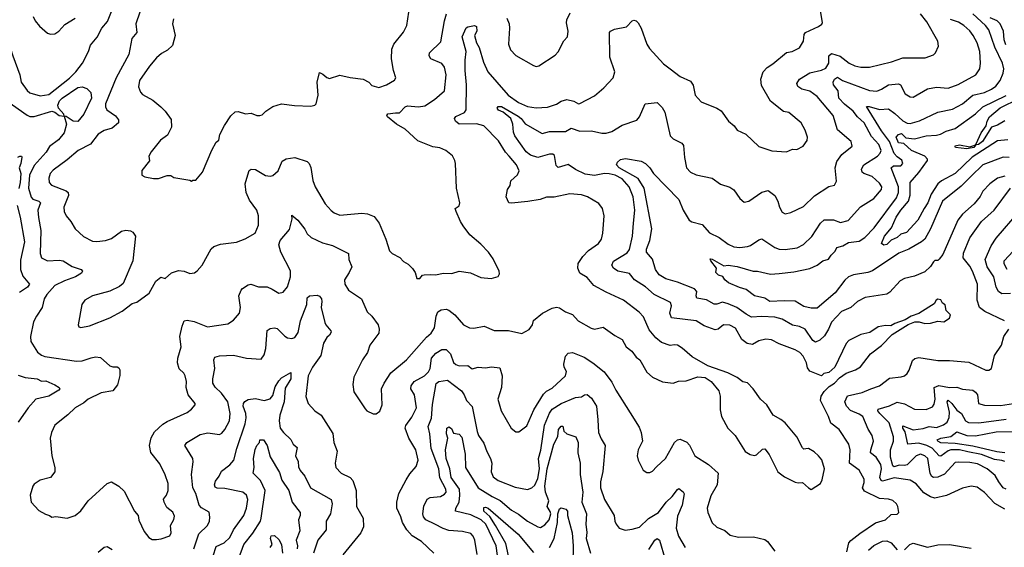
# Model space of a CAD drawing. Extents: x 1443846 to 1577407, y 839182 to 927291.
# Tile 361 of 535: x 1529795 to 1536562, y 884555 to 888184. Entities that reach past the tile are written whole.
import ezdxf

# ---------------------------------------------------------------- set-up
doc = ezdxf.new("R2010")
doc.units = 0

msp = doc.modelspace()

# ---------------------------------------------------------------- linework, layer by layer
at = {"layer": '0CON20XD'}
for points in [[(1529649.6, 888205), (1529647.8, 888162.2), (1529654, 888125), (1529682.9, 888052.9), (1529730.5, 887985), (1529747.8, 887935), (1529795.5, 887805.5), (1529804.4, 887755), (1529845, 887697.5), (1529865, 887680.6), (1529935, 887659.5), (1529995, 887669.1), (1530137.4, 887782.6), (1530180.4, 887825), (1530225.4, 887885), (1530267.3, 887965), (1530282.2, 888007.7), (1530327.3, 888062.7), (1530359.6, 888125), (1530398.8, 888171.2), (1530443.6, 888286.4)], [(1533075, 887754.5), (1533150.8, 887665), (1533221.9, 887615), (1533285, 887587.1), (1533345, 887577.3), (1533422.8, 887582.8), (1533485, 887603.5), (1533515, 887623.1), (1533555, 887634.4), (1533602.7, 887622.7), (1533635, 887606.2), (1533645, 887608), (1533745, 887660.8), (1533808.6, 887715), (1533874.2, 887785), (1533884.3, 887825), (1533851.5, 887925), (1533847.5, 888095), (1533855, 888106), (1533881.7, 888118.3), (1533965, 888134.2), (1534004.1, 888175.9), (1534015, 888180), (1534032.5, 888175), (1534045, 888163.3), (1534065.6, 888125), (1534105.7, 888015), (1534124.2, 887985), (1534220.2, 887880.2), (1534265.4, 887845.4), (1534333.6, 887793.6), (1534405, 887761.2), (1534422.4, 887732.4), (1534438, 887665), (1534478.3, 887618.3), (1534585, 887575.8), (1534615, 887556.2), (1534665.9, 887485.9), (1534705, 887453.3), (1534725, 887423.3), (1534785, 887396.2), (1534875, 887312), (1534965, 887281.4), (1535063.9, 887276.1), (1535105, 887293.3), (1535135, 887290), (1535178.8, 887315), (1535206.8, 887353.2), (1535209.2, 887375), (1535194.2, 887425), (1535166, 887475), (1535081.2, 887545), (1535045, 887552), (1534954.6, 887624.6), (1534892, 887732), (1534888.9, 887775), (1534904.4, 887825), (1534932.5, 887855), (1534970.7, 887880.7), (1535065, 887957.5), (1535104.4, 887965.6), (1535155, 887990), (1535182.5, 888035), (1535187, 888083), (1535194.6, 888095.4), (1535285, 888136.2), (1535307.7, 888152.3), (1535313.3, 888165), (1535286.1, 888313.9)], [(1530621.1, 888235), (1530592.2, 888155), (1530598.5, 888095), (1530566.2, 888055), (1530545.3, 887945), (1530457.8, 887785), (1530383.8, 887605), (1530383.5, 887585), (1530394.4, 887565), (1530452.8, 887522.8), (1530473.3, 887495), (1530473.3, 887475), (1530431.2, 887438.8), (1530375, 887421.5), (1530333, 887397), (1530282, 887328), (1530195.4, 887284.6), (1530120.5, 887219.5), (1530025, 887150), (1530003.3, 887125), (1529994.4, 887095), (1529996.9, 887065), (1530012.9, 887045), (1530115, 887006.7), (1530128.1, 886995), (1530131.1, 886975), (1530097.8, 886895), (1530100.6, 886865), (1530114.4, 886835), (1530146.9, 886795), (1530175.8, 886745), (1530233.4, 886693.4), (1530295, 886660.8), (1530325, 886657.5), (1530385, 886664.4), (1530425, 886679.4), (1530495, 886728.6), (1530525, 886737.1), (1530555, 886732), (1530572.3, 886722.3), (1530590, 886695), (1530572.9, 886525), (1530505, 886370), (1530481.2, 886348.8), (1530415, 886315.8), (1530295, 886285.6), (1530242, 886255), (1530222, 886225), (1530196.7, 886085), (1530200.7, 886070.7), (1530215, 886066.7), (1530275, 886078.6), (1530415, 886132.9), (1530499.7, 886180.3), (1530567.7, 886232.3), (1530598.8, 886241.2), (1530685, 886302.5), (1530730, 886385), (1530765, 886412.5), (1530795, 886403.8), (1530837.9, 886442.1), (1530885, 886459.2), (1530924.1, 886454.1), (1530965, 886438.8), (1530995, 886443.3), (1531015, 886456.7), (1531049.2, 886495), (1531111.3, 886608.7), (1531130, 886625), (1531175, 886641.1), (1531285.5, 886654.5), (1531345, 886677.1), (1531412.5, 886715), (1531435, 886770), (1531435.6, 886835), (1531423.8, 886875), (1531373.6, 886943.6), (1531351.9, 886995), (1531343.1, 887055), (1531355, 887093.3), (1531372.3, 887147.7), (1531386.4, 887156.4), (1531415, 887153.3), (1531485, 887113.1), (1531515, 887106.9), (1531535, 887111.4), (1531572, 887145), (1531598.7, 887211.3), (1531625, 887227.5), (1531685, 887237.1), (1531769.7, 887209.7), (1531784.4, 887194.4), (1531795, 887166.7), (1531808.8, 887078.8), (1531826, 887035), (1531895, 886916.7), (1531935, 886871.2), (1531955.8, 886855.8), (1531995, 886840), (1532145, 886854.2), (1532185, 886849.2), (1532229.8, 886829.8), (1532264.5, 886784.5), (1532310.8, 886675), (1532336.7, 886595), (1532355, 886576.7), (1532407.3, 886547.3), (1532431.7, 886521.7), (1532465, 886503.3), (1532495, 886473.3), (1532512.5, 886445), (1532525, 886403.3), (1532545, 886404), (1532564, 886426), (1532575, 886430), (1532615, 886432)], [(1530851.4, 888188.6), (1530844.3, 888155), (1530862.5, 888075), (1530845, 888006.2), (1530811.2, 887975), (1530768.3, 887951.7), (1530735, 887922), (1530685.8, 887865), (1530618.6, 887765), (1530611.7, 887721.7), (1530624.5, 887684.5), (1530639.3, 887669.3), (1530710.6, 887630.6), (1530764.5, 887584.5), (1530794.5, 887554.5), (1530835, 887496.7), (1530836.9, 887445), (1530810.3, 887389.7), (1530762.5, 887355), (1530698.8, 887275), (1530682.5, 887245), (1530685.9, 887214.1), (1530634.1, 887145.9), (1530633.3, 887115), (1530655, 887103.3), (1530715, 887092), (1530747.7, 887092.3), (1530807, 887113), (1530833, 887113), (1530855, 887097.5), (1530965, 887080), (1530975, 887072.5), (1530985, 887080), (1531005, 887080), (1531051.2, 887135), (1531114.3, 887285.7), (1531145, 887342.5), (1531163.6, 887356.4), (1531171.2, 887395), (1531201.2, 887455), (1531245, 887522.5), (1531275, 887550), (1531295, 887552.5), (1531347, 887537), (1531385, 887540), (1531425, 887523.8), (1531445, 887523.8), (1531461.2, 887528.8), (1531486.7, 887555), (1531535, 887586), (1531594.4, 887605.6), (1531684.2, 887594.2), (1531795, 887588.8), (1531823.6, 887596.4), (1531832.5, 887605), (1531845.8, 887665), (1531840, 887755), (1531855, 887820), (1531878.8, 887808.8), (1531905, 887786), (1531925, 887780), (1531995, 887802.5), (1532065, 887785.6), (1532155, 887775.8), (1532194.3, 887754.3), (1532215, 887732), (1532262.3, 887717.7), (1532316.7, 887735), (1532371.7, 887768.3), (1532380, 887785), (1532364.4, 887834.4), (1532351.1, 887915), (1532351.7, 887981.7), (1532365.5, 888014.5), (1532433, 888097), (1532456.3, 888143.7), (1532468.9, 888235)], [(1532615, 886432), (1532655, 886430), (1532705, 886440.5), (1532765, 886437.5), (1532815, 886454.2), (1532892.3, 886442.3), (1532965, 886411.2), (1533035, 886403.8), (1533083, 886417), (1533092.5, 886435), (1533090, 886455), (1533048.3, 886538.3), (1533016.7, 886585), (1532965, 886641.2), (1532888.8, 886705), (1532842.5, 886765), (1532823.3, 886795), (1532793.8, 886865), (1532787.5, 886885), (1532815.8, 886904.2), (1532818.8, 886925), (1532797.5, 887025), (1532790, 887195), (1532785.9, 887215.9), (1532768.3, 887248.3), (1532722.5, 887285), (1532683, 887303), (1532635, 887310), (1532530.9, 887350.9), (1532445, 887431.4), (1532384.7, 887464.7), (1532322.5, 887515), (1532318, 887525), (1532324.6, 887535.4), (1532377.8, 887542.2), (1532405, 887544.2), (1532445, 887584.5), (1532458.9, 887591.1), (1532535, 887584.6), (1532578.9, 887591.1), (1532645, 887634.4), (1532714.5, 887695.5), (1532725.7, 887805), (1532715, 887856.7), (1532695, 887881.9), (1532621.2, 887915), (1532609.2, 887935), (1532610.8, 887955), (1532688.5, 888031.5), (1532713.8, 888176.2), (1532728.1, 888225)], [(1535598.8, 885001.2), (1535597.7, 885025), (1535563.5, 885085), (1535497.3, 885135), (1535501.5, 885225), (1535492.5, 885265), (1535426.4, 885366.4), (1535368.9, 885408.9), (1535354.4, 885455), (1535298.2, 885565), (1535303.1, 885595), (1535322.9, 885627.1), (1535358.8, 885661.2), (1535395, 885683.5), (1535428.6, 885721.4), (1535475, 885751.9), (1535540, 885775), (1535574.5, 885795.5), (1535641.9, 885885), (1535716.7, 885943.3), (1535792.1, 886017.9), (1535901.7, 886088.3), (1535947, 886107), (1535976.4, 886106.4), (1536015, 886094.2), (1536055, 886097.1), (1536105, 886111.4), (1536146.2, 886106.2), (1536185, 886130.8), (1536191.4, 886155), (1536163.3, 886183.3), (1536155, 886223.8), (1536137.5, 886235), (1536125, 886257.5), (1536105, 886262.5), (1536093.3, 886255), (1536079.3, 886230.7), (1536044.2, 886205.8), (1535975, 886163.8), (1535922.5, 886145), (1535880.7, 886119.3), (1535810, 886095), (1535781.7, 886078.3), (1535745, 886081.2), (1535695, 886070.8), (1535637.9, 886032.1), (1535575, 886019.1), (1535492.4, 885977.6), (1535475, 885956.2), (1535396.9, 885793.1), (1535355, 885758), (1535320.5, 885749.5), (1535305, 885733.8), (1535225, 885765.8), (1535208.6, 885788.6), (1535202.1, 885825), (1535179.4, 885869.4), (1535155.5, 885895), (1535125, 885913.6), (1535014, 885955), (1534962, 885982), (1534922.6, 885987.4), (1534874, 885976), (1534830.6, 885949.4), (1534795, 885957.5), (1534758.9, 885985), (1534715, 886062.7), (1534675, 886082.2), (1534632.5, 886085), (1534594.6, 886055.4), (1534575, 886050.4), (1534499.3, 886079.3), (1534443.9, 886113.9), (1534275, 886134.5), (1534263.8, 886165), (1534274.4, 886215), (1534267.8, 886237.8), (1534156.4, 886295), (1534095, 886346.1), (1534020.6, 886395), (1533985, 886438.9), (1533905, 886454.6), (1533875, 886474.4), (1533864.4, 886495), (1533876.9, 886523.1), (1533968.7, 886581.3), (1533986.6, 886603.4), (1534005.3, 886695), (1534013.1, 886785), (1534021.6, 886875), (1534010.9, 886965), (1533982.5, 887035), (1533935, 887088.4), (1533888.1, 887115), (1533846.8, 887123.2), (1533815, 887125.2), (1533745, 887111.6), (1533681.9, 887121.9), (1533615, 887153.8), (1533565, 887187.8), (1533495, 887168.1), (1533481.2, 887181.2), (1533470, 887250), (1533459.8, 887259.8), (1533435, 887259.2), (1533355, 887236.9), (1533305, 887251.3), (1533275, 887275.5), (1533197.7, 887385), (1533189.5, 887409.5), (1533184.7, 887464.7), (1533170, 887505), (1533117.4, 887547.4), (1533085, 887560.6), (1533076.9, 887575), (1533083, 887587), (1533105, 887586.4), (1533220.8, 887520.8), (1533242.1, 887505), (1533268.2, 887468.2), (1533385, 887401.1), (1533435, 887414.6), (1533545, 887414.6), (1533585, 887438.8), (1533645, 887416.8), (1533725, 887420.6), (1533795, 887403.8), (1533825, 887402.5), (1533865, 887414.4), (1533935, 887458.5), (1534036.4, 887493.6), (1534054.5, 887515.5), (1534092.5, 887605), (1534175, 887614.3), (1534210.4, 887580.4), (1534228.6, 887548.6), (1534265, 887384), (1534285, 887364.2), (1534345, 887334), (1534357.8, 887317.8), (1534362.9, 887235), (1534378, 887165), (1534404.2, 887135), (1534442.9, 887117.1), (1534555, 887094.3), (1534611.7, 887051.7), (1534675, 887032), (1534702.7, 887012.7), (1534745, 886953.3), (1534775, 886930), (1534805, 886936), (1534895, 886998.1), (1534938.5, 887008.5), (1534985.8, 886975), (1535005.7, 886935), (1535015.8, 886895), (1535035, 886861.2), (1535055, 886849.2), (1535095, 886858.1), (1535180.9, 886899.1), (1535257.4, 886972.6), (1535355, 887035.8), (1535393.9, 887046.1), (1535407.7, 887072.3), (1535400, 887165), (1535411.9, 887208.1), (1535445, 887256.9), (1535516.9, 887315), (1535510, 887345), (1535415.4, 887425.4), (1535385.8, 887525.8), (1535276.7, 887655), (1535225, 887692.5), (1535171.4, 887705), (1535143.5, 887725), (1535135.6, 887745), (1535153.1, 887775), (1535225, 887818.4), (1535305, 887835.9), (1535335, 887850.8), (1535355.2, 887884.8), (1535354.7, 887935.3), (1535375, 887950.9), (1535433.4, 887933.4), (1535495, 887885.5), (1535535, 887866.4), (1535575, 887858.2), (1535635, 887856.5), (1535786.2, 887893.8), (1535865, 887920.8), (1536018.3, 887921.7), (1536075, 887941.2), (1536088.8, 887955), (1536109.2, 888000.8), (1536106, 888035), (1536029.5, 888169.5), (1535985, 888223.8)], [(1533143.8, 888195), (1533158.8, 888155), (1533162, 888125), (1533154.2, 888015), (1533167.3, 887977.3), (1533205, 887938), (1533325, 887868), (1533345, 887861.2), (1533362.7, 887867.3), (1533475, 887938.8), (1533495, 887963.3), (1533535, 888037.5), (1533560, 888065), (1533563.8, 888105), (1533553, 888163), (1533555, 888182.5), (1533578, 888232)], [(1535048.5, 886251.5), (1534950.8, 886245), (1534915, 886268.8), (1534846, 886285), (1534788.3, 886328.3), (1534741.3, 886341.3), (1534666.9, 886375), (1534641.9, 886395), (1534626.7, 886416.7), (1534598, 886428), (1534580, 886445), (1534582.9, 886475), (1534544.7, 886524.7), (1534540.6, 886539.4), (1534555, 886537.1), (1534635, 886490.6), (1534665, 886495.9), (1534725, 886487.6), (1534835, 886455.4), (1534865, 886455.3), (1534955, 886432.9), (1535015, 886437.4), (1535115, 886449.6), (1535225, 886472.5), (1535275, 886496.2), (1535314, 886526), (1535354.1, 886535.9), (1535372.2, 886565), (1535399, 886591), (1535411.9, 886618.1), (1535451.2, 886628.8), (1535490.6, 886650.6), (1535565, 886660.9), (1535604, 886686), (1535667.2, 886752.8), (1535821.9, 886958.1), (1535834.8, 886995), (1535834.8, 887035.2), (1535783.3, 887165), (1535801.3, 887178.7), (1535851.5, 887178.5), (1535864.2, 887195), (1535857.4, 887217.4), (1535825, 887240), (1535805, 887264), (1535772.3, 887345), (1535718.7, 887418.7), (1535614.2, 887585.8), (1535633.1, 887586.9), (1535705, 887566.7), (1535765, 887570.4), (1535809.6, 887539.6), (1535865, 887489), (1535895, 887471.9), (1535915, 887470.8), (1535977.9, 887487.9), (1536105, 887547.7), (1536205, 887567.5), (1536275, 887606.2), (1536345, 887664.2), (1536425, 887682.4), (1536474.8, 887705.2), (1536503, 887727), (1536533.1, 887765), (1536554.6, 887815), (1536559.1, 887845), (1536548.9, 887885), (1536495.8, 887995.8), (1536456.3, 888115), (1536433.5, 888145), (1536345.9, 888225)], [(1529887.5, 888205), (1529900.8, 888175), (1529930.3, 888140.3), (1529985, 888090), (1530006.4, 888083.6), (1530035, 888086.7), (1530063.3, 888105), (1530105, 888151.2), (1530175, 888194.3)], [(1536015, 886450.6), (1535945, 886419.4), (1535876.6, 886403.4), (1535845, 886388.6), (1535775, 886310), (1535754.6, 886295.4), (1535605, 886272.2), (1535553.9, 886246.1), (1535506.2, 886203.8), (1535443.9, 886176.1), (1535375, 886103.1), (1535354.6, 886055), (1535325, 886008.9), (1535295, 885979.4), (1535265, 885965.6), (1535245, 885977.3), (1535193.3, 886055), (1535155, 886074.1), (1535105, 886082.3), (1535035, 886125.3), (1534985, 886138.8), (1534895, 886143.4), (1534825, 886139.1), (1534788, 886158), (1534724.3, 886204.3), (1534665, 886230), (1534625, 886241.2), (1534585, 886227.5), (1534568.3, 886228.3), (1534515, 886257.5), (1534448.7, 886268.7), (1534444.6, 886284.6), (1534449.2, 886315), (1534432.6, 886332.6), (1534315, 886378.6), (1534235, 886400.7), (1534189.6, 886429.6), (1534164.5, 886465), (1534145, 886538), (1534103.6, 886585), (1534103.2, 886605), (1534125.3, 886664.7), (1534138.8, 886745), (1534087.6, 887025), (1534045, 887091.4), (1533914.4, 887165), (1533897.3, 887185), (1533904.3, 887205), (1533925, 887222.7), (1533958.9, 887228.9), (1534065, 887211.6), (1534096.1, 887195), (1534124.7, 887164.7), (1534151.5, 887125), (1534325, 886946.9), (1534355, 886874.3), (1534395, 886805.6), (1534415, 886792.7), (1534485, 886774.4), (1534535, 886718.9), (1534602, 886685), (1534665, 886639.4), (1534702.2, 886622.2), (1534745, 886617.3), (1534796.9, 886623.1), (1534818.5, 886631.5), (1534875, 886670), (1534895, 886675.6), (1534985, 886616.7), (1535015, 886605.6), (1535055, 886602.5), (1535137.5, 886615), (1535182.5, 886637.5), (1535238, 886692), (1535297.5, 886785), (1535323.1, 886806.9), (1535387, 886807), (1535435, 886789.4), (1535487.6, 886802.4), (1535574.2, 886895.8), (1535664.5, 886955), (1535717.9, 887015), (1535719.6, 887035), (1535705, 887059.1), (1535654.4, 887104.4), (1535596.1, 887126.1), (1535585, 887135.7), (1535579.6, 887155), (1535596.9, 887185), (1535690, 887245), (1535708.2, 887265), (1535714.6, 887285), (1535698.6, 887325), (1535649.5, 887379.5), (1535598.5, 887475), (1535553.1, 887515), (1535523.7, 887555), (1535463.9, 887603.9), (1535424.8, 887644.8), (1535419.7, 887695), (1535388, 887735), (1535385.2, 887755), (1535395, 887775.8), (1535415, 887788.7), (1535449.2, 887765), (1535635, 887697.8), (1535685, 887691.8), (1535717, 887707), (1535765, 887735.3), (1535835, 887742.7), (1535847.8, 887735), (1535880.8, 887675), (1535915, 887654), (1535935, 887650.8), (1536035, 887707.5), (1536095, 887719.2), (1536175, 887713.6), (1536245, 887737.3), (1536365.8, 887805), (1536394.4, 887845), (1536398.5, 887885), (1536393.1, 887965), (1536375.4, 888025), (1536348.8, 888075), (1536325, 888107.5), (1536283.3, 888145), (1536246.6, 888166.6), (1536191.8, 888185)], [(1536571.5, 888011.5), (1536561, 888045), (1536556.7, 888105), (1536534.5, 888154.5), (1536511.8, 888175), (1536465, 888197)], [(1529706.2, 887626.2), (1529845, 887526.2), (1529865, 887517.1), (1529895, 887516.9), (1530015, 887555.8), (1530035, 887547.9), (1530065, 887523.8), (1530100.5, 887520.5), (1530116.5, 887465), (1530099.6, 887405), (1530061.9, 887358.1), (1529998.5, 887311.5), (1529976.5, 887273.5), (1529895, 887181.1), (1529861.6, 887115), (1529854.8, 887025), (1529873.2, 886963.2), (1529885, 886948.5), (1529925, 886935.9), (1529936.9, 886925), (1529920.3, 886875), (1529924.2, 886824.2), (1529940.9, 886735), (1529935.6, 886575), (1529945, 886546), (1529986.2, 886526.2), (1530065, 886530), (1530093.3, 886525), (1530155, 886487.5), (1530216.3, 886466.3), (1530226, 886455), (1530219.3, 886440.7), (1530179.2, 886415), (1530101.6, 886388.4), (1530036.7, 886355), (1529980, 886295), (1529963.6, 886265), (1529948.1, 886205), (1529908.9, 886145), (1529890.5, 886105), (1529868.1, 886005), (1529871.7, 885971.7), (1529917.8, 885897.8), (1529945, 885875.7), (1529968, 885868), (1530185, 885834.5), (1530225, 885838.2), (1530285, 885858.2), (1530315, 885865.5), (1530350.8, 885860.8), (1530415, 885804.2), (1530435, 885796), (1530465, 885795.8), (1530475, 885788.8), (1530482, 885775), (1530482.3, 885737.7), (1530466.6, 885673.4), (1530435, 885631.9), (1530355, 885617.5), (1530264.2, 885575), (1530235, 885548.5), (1530175, 885515.6), (1530125, 885465.7), (1530035, 885396.2), (1530012.9, 885345), (1530004.4, 885305), (1530014.7, 885184.7), (1530035.5, 885105), (1530035, 885073.3), (1530006.7, 885035), (1529935, 885017.1), (1529895, 884988.8), (1529883.8, 884975), (1529865.7, 884915), (1529874.2, 884865), (1529925, 884808), (1529972.3, 884782.3), (1530000, 884775), (1530015, 884762.5), (1530043, 884767), (1530120, 884755), (1530175, 884773.3), (1530215, 884806.7), (1530265, 884873.8), (1530395, 884993.8), (1530425, 885006.7), (1530476.7, 884975), (1530512.1, 884942.1), (1530584.3, 884805), (1530608.6, 884775), (1530612.6, 884742.6), (1530649.2, 884665), (1530683, 884623), (1530705, 884610), (1530735, 884608), (1530767, 884613), (1530826, 884635), (1530835.7, 884655), (1530830, 884705), (1530855, 884746), (1530858.7, 884768.7), (1530847.3, 884797.3), (1530805, 884829.2), (1530787.3, 884865), (1530783.7, 884886.3), (1530803.3, 884915), (1530814.6, 884945.4), (1530815.4, 884995), (1530795, 885054), (1530758.3, 885128.3), (1530696.8, 885206.8), (1530685.6, 885255), (1530698, 885308), (1530720.5, 885349.5), (1530778.6, 885401.4), (1530809.1, 885420.9), (1530945, 885482.9), (1530976, 885505), (1531000, 885535), (1531001.2, 885545), (1530953.4, 885603.4), (1530939.4, 885655), (1530941.1, 885695), (1530932.2, 885735), (1530922.4, 885752.4), (1530891.7, 885781.7), (1530878.6, 885825), (1530880.8, 885855), (1530904.2, 885934.2), (1530895.7, 886005), (1530910.8, 886075), (1530926.1, 886113.9), (1530945, 886117.5), (1530992.7, 886107.3), (1531085, 886070.8), (1531225, 886092.9), (1531265, 886118), (1531305.6, 886165), (1531312.2, 886205), (1531301.4, 886285), (1531315.7, 886324.3), (1531325.7, 886334.3), (1531365, 886361.2), (1531383.9, 886366.1), (1531435, 886347.3), (1531495, 886345.6), (1531529.5, 886329.5), (1531575, 886304.2), (1531605, 886310), (1531635, 886346.2), (1531656.2, 886415), (1531655, 886455.7), (1531589.5, 886585), (1531574.5, 886635), (1531585, 886666), (1531648.7, 886741.3), (1531666.2, 886815), (1531665, 886840), (1531705.6, 886805.6), (1531753.8, 886743.8), (1531770, 886710), (1531796.9, 886686.9), (1531875, 886649.5), (1531945, 886630), (1532054, 886575), (1532056.9, 886535), (1532076.8, 886485), (1532059.5, 886445), (1532027.1, 886395), (1532030, 886365), (1532055, 886324), (1532144, 886265), (1532183.1, 886175), (1532215.8, 886145), (1532258.6, 886085), (1532265.6, 886055), (1532262.4, 886027.6), (1532200, 885945), (1532186, 885895), (1532150.8, 885845), (1532091.2, 885725), (1532084.2, 885675), (1532090.8, 885625), (1532168.3, 885508.3), (1532181.2, 885495), (1532225, 885473.3), (1532245, 885472.5), (1532268.8, 885491.2), (1532285.6, 885534.4), (1532282.2, 885645), (1532300, 885685), (1532345.7, 885755), (1532454.2, 885845), (1532590.5, 885999.5), (1532623.1, 886026.9), (1532644.6, 886065.4), (1532656.2, 886145), (1532669.4, 886175), (1532691.1, 886188.9), (1532725, 886192.2), (1532745, 886185.7), (1532785.6, 886155), (1532845, 886085.8), (1532885.8, 886065.8), (1532915, 886062.5), (1532987, 886077), (1533055, 886046), (1533155, 886045.6), (1533245, 886026.2), (1533297, 886053), (1533318.8, 886085), (1533326.2, 886115), (1533386.7, 886165), (1533455, 886200), (1533485, 886207.1), (1533505, 886202.9), (1533545, 886175.7), (1533595, 886155.6), (1533632.9, 886112.9), (1533722.2, 886062.2), (1533745, 886055.9), (1533805, 886068.9), (1533885, 886011.4), (1533935, 885984.3), (1533962.7, 885935), (1534000.9, 885905), (1534031.9, 885861.9), (1534057.5, 885845), (1534105, 885760.8), (1534145, 885724.4), (1534213.5, 885693.5), (1534285, 885684), (1534322.3, 885697.7), (1534375, 885700.8), (1534455, 885728), (1534505, 885722.5), (1534546, 885696), (1534600.5, 885630.5), (1534608, 885595), (1534608.3, 885501.7), (1534619.2, 885455), (1534662.5, 885375), (1534711.4, 885325), (1534780.8, 885215), (1534815, 885192.5), (1534845, 885186), (1534858.8, 885191.2), (1534899.3, 885230.7), (1534915, 885232.5), (1534945, 885192.5), (1535004.5, 885074.5), (1535050.6, 885040.6), (1535125, 885002.5), (1535145, 884998), (1535175, 885001.2), (1535215, 884963.8), (1535235, 884953.3), (1535297.5, 884995), (1535310.5, 885019.5), (1535326.4, 885095), (1535306.9, 885156.9), (1535285.4, 885185.4), (1535255, 885211.4), (1535215, 885234.2), (1535197.3, 885232.7), (1535185, 885231.2), (1535175, 885238.8), (1535135.5, 885315.5), (1535055, 885411.2), (1535026.7, 885435), (1534974.3, 885464.3), (1534928.8, 885535), (1534886.7, 885575), (1534836.2, 885645), (1534795.8, 885685.8), (1534764.1, 885694.1), (1534725, 885723.3), (1534662.5, 885755), (1534525, 885803.8), (1534416.7, 885865), (1534348, 885925), (1534315, 885944.4), (1534295, 885948.5), (1534265, 885944.3), (1534205, 885964.2), (1534166.4, 885996.4), (1534120.2, 886050.2), (1534081.2, 886141.2), (1534053.2, 886173.2), (1533943.8, 886255), (1533825, 886309.4), (1533741.4, 886355), (1533695, 886410), (1533645, 886441.2), (1533631.4, 886475), (1533633, 886507), (1533665, 886554.2), (1533705, 886596.9), (1533772.5, 886645), (1533792.9, 886675), (1533801.9, 886715), (1533812.5, 886835), (1533801.2, 886885), (1533775, 886918.8), (1533696.2, 886966.2), (1533655, 886978.5), (1533575, 886986.4), (1533467.3, 886962.7), (1533415, 886963.5), (1533372.2, 886947.8), (1533287.4, 886932.6), (1533175, 886921.4), (1533156.7, 886925), (1533137.5, 886965), (1533148.1, 887015), (1533165, 887043.3), (1533170, 887075), (1533215, 887116), (1533226.4, 887143.6), (1533210, 887185), (1533159.6, 887245), (1533133.9, 887273.9), (1533085, 887350), (1532985, 887454.6), (1532935, 887467.1), (1532815.3, 887465.3), (1532789.4, 887485), (1532782.5, 887505), (1532791.8, 887518.2), (1532850.8, 887545), (1532864, 887565), (1532865.2, 887734.8), (1532855.3, 887835), (1532855.5, 887905), (1532863.7, 887965), (1532835.4, 888065), (1532862.6, 888127.4), (1532875.7, 888135.7), (1532920, 888145), (1532935, 888138), (1532937.2, 888105), (1532920.6, 888075), (1532933.2, 888025), (1532951.5, 887991.5), (1532981.8, 887891.8), (1533012.2, 887825), (1533075, 887754.5)], [(1530195, 887483.3), (1530161.1, 887485), (1530115, 887517.1), (1530100.5, 887520.5), (1530097.1, 887535), (1530061.5, 887575), (1530057, 887595), (1530067.3, 887625), (1530086, 887645), (1530195, 887717.1), (1530225, 887722.5), (1530255, 887710), (1530283, 887683), (1530287.1, 887645), (1530235, 887534.6), (1530195, 887483.3)], [(1536585, 887357.6), (1536515, 887350.5), (1536341.5, 887238.5), (1536225, 887125.2), (1536130, 887075), (1536104.8, 887055.2), (1536060.3, 886985), (1536037.4, 886925), (1536010.9, 886885), (1535968.2, 886805), (1535888.6, 886721.4), (1535851.7, 886708.3), (1535825, 886686.7), (1535785, 886667.1), (1535755, 886636.8), (1535735, 886632.1), (1535716.7, 886645), (1535739.5, 886695), (1535786.6, 886753.4), (1535819.5, 886825), (1535851.6, 886875), (1535904, 886935), (1535915.9, 886975.9), (1535915.6, 887065), (1535975, 887133.5), (1536033.5, 887215), (1536033.4, 887225), (1536014.7, 887245), (1535923.3, 887283.3), (1535871.8, 887331.8), (1535835, 887337.3), (1535818, 887375), (1535833.8, 887395), (1535855, 887402.2), (1535885, 887371.1), (1535945, 887363.6), (1536025, 887386.2), (1536095, 887388.8), (1536123.5, 887396.5), (1536162.9, 887417.1), (1536225.2, 887434.8), (1536364.5, 887535.5), (1536414.6, 887585.4), (1536575, 887662.1)], [(1536565, 887489), (1536515, 887458.9), (1536475, 887444.2), (1536411.1, 887345), (1536385, 887324.5), (1536366.1, 887323.9), (1536352.9, 887305), (1536305, 887296.4), (1536226.7, 887305), (1536225, 887310), (1536225, 887315.3), (1536255, 887322.1), (1536325, 887310), (1536359.7, 887320.3), (1536369.5, 887330.5), (1536401.9, 887405), (1536436.9, 887453.1), (1536444.5, 887485.5), (1536460.2, 887515), (1536532.9, 887577.1), (1536665, 887642.1)], [(1529782.6, 887237.4), (1529795.8, 887245.8), (1529807.5, 887245), (1529808.8, 887238.8), (1529803.5, 887195), (1529791.4, 887165), (1529802.5, 887125), (1529798.4, 887065), (1529788, 887022)], [(1536595, 887235.8), (1536555, 887238.1), (1536415, 887185.9), (1536335, 887108.1), (1536265, 887039.4), (1536136.9, 886935), (1536053.9, 886745), (1536015.4, 886675), (1535993.5, 886655), (1535905.8, 886605), (1535837.1, 886577.1), (1535655, 886455.9), (1535625, 886444.2), (1535525, 886429.1), (1535490, 886415), (1535465, 886393.5), (1535400, 886305), (1535275, 886200), (1535235, 886199.4), (1535185, 886212.2), (1535125, 886247.2), (1535048.5, 886251.5)], [(1536565, 887107.5), (1536515, 887094.5), (1536461.9, 887055), (1536414.4, 887005), (1536395, 886968.8), (1536355, 886917.5), (1536275, 886847.5), (1536242.7, 886805), (1536140.2, 886569.8), (1536115, 886536.2), (1536105, 886528.8), (1536085, 886527.5), (1536075, 886518.6), (1536053.6, 886486.4), (1536015, 886450.6)], [(1536563.6, 886113.6), (1536428.1, 886178.1), (1536390.6, 886205), (1536376, 886256), (1536378.2, 886365), (1536343.2, 886455), (1536325, 886488.5), (1536278.9, 886545), (1536281.4, 886578.6), (1536325.4, 886684.6), (1536405, 886795.8), (1536491.1, 886875), (1536605, 887026.2)], [(1529777.1, 886905), (1529797.9, 886825), (1529827.1, 886655), (1529800.2, 886529.8), (1529800.3, 886465), (1529815, 886420), (1529862.9, 886365), (1529847.5, 886345), (1529793.4, 886306.6)], [(1536605, 886299.8), (1536545, 886298.9), (1536521.9, 886315), (1536506.7, 886345), (1536489.2, 886415), (1536444.1, 886485), (1536429.7, 886535), (1536471.3, 886628.7), (1536505, 886681.9), (1536665, 886865.6)], [(1536580.5, 886465), (1536561.2, 886505), (1536560.9, 886525), (1536652, 886625)], [(1530991.8, 884545), (1531025, 884648.6), (1531085.5, 884704.5), (1531099.4, 884735), (1531102.5, 884762.5), (1531097, 884797), (1531045, 884827.8), (1531029.1, 884845), (1531004.6, 884925), (1530984.6, 884965), (1530975.7, 885055), (1530986.8, 885143.2), (1530984.4, 885165), (1530928.6, 885255), (1530943.1, 885276.9), (1531035, 885330.8), (1531087, 885343), (1531167.9, 885332.1), (1531185, 885340.8), (1531204.6, 885365.4), (1531235.5, 885425), (1531241.2, 885475), (1531225.8, 885555), (1531182, 885615), (1531137.7, 885657.7), (1531122.5, 885685), (1531121.1, 885715), (1531136.1, 885783.9), (1531128.6, 885845), (1531136.8, 885863.2), (1531167.8, 885872.2), (1531265, 885877.7), (1531353.1, 885856.9), (1531455, 885850), (1531475, 885880), (1531487.4, 885922.6), (1531494.5, 886045.5), (1531515, 886060.8), (1531545, 886065.6), (1531565, 886060), (1531616.8, 886006.8), (1531636, 885995), (1531665, 885991.3), (1531685, 885997.5), (1531707.6, 886032.4), (1531725, 886112.5), (1531769.1, 886225), (1531770, 886270), (1531785.7, 886284.3), (1531839.4, 886289.4), (1531855, 886281.6), (1531868.1, 886265), (1531872, 886245), (1531867.5, 886205), (1531892.2, 886102.2), (1531898.1, 886085), (1531934, 886045), (1531935.8, 886035), (1531924.3, 886015), (1531905, 885998.9), (1531881.5, 885958.5), (1531865, 885874.4), (1531806.2, 885795), (1531776.4, 885733.6), (1531761.7, 885591.7), (1531778, 885545), (1531823.4, 885493.4), (1531866, 885465), (1531947.2, 885337.2), (1531954.4, 885275), (1531976.8, 885216.8), (1531963.5, 885135), (1531967.8, 885105), (1532005, 885065.7), (1532065.4, 885035.4), (1532084.3, 885015), (1532106.5, 884945), (1532110, 884835), (1532154.4, 884755), (1532158.1, 884695), (1532140, 884655), (1532015, 884504.2)], [(1536565, 884818.5), (1536496.9, 884856.9), (1536425, 884932.7), (1536375, 884968.5), (1536335, 884975.5), (1536275, 884961.5), (1536165, 884912.3), (1536085, 884893.5), (1536055, 884903.5), (1536009.9, 884929.9), (1535955, 884992.7), (1535915, 885016.9), (1535805, 885033.7), (1535725, 885011.2), (1535714.4, 885014.4), (1535707, 885035), (1535718.9, 885095), (1535713.3, 885125), (1535681.8, 885175), (1535643.2, 885205), (1535643.6, 885225), (1535662.3, 885285), (1535653.1, 885323.1), (1535627, 885367), (1535588.5, 885455), (1535565, 885471.8), (1535505, 885495.4), (1535477.8, 885525), (1535466.5, 885555), (1535485, 885597.9), (1535585, 885620.9), (1535643.8, 885645), (1535705, 885665.5), (1535772.4, 885717.6), (1535853.4, 885726.6), (1535876.7, 885735), (1535895, 885751.2), (1535907.2, 885772.8), (1535930.2, 885839.8), (1535946.2, 885853.8), (1535975, 885861.5), (1536105, 885840.5), (1536185, 885840.8), (1536318, 885828), (1536435, 885774.2), (1536455, 885774), (1536473.3, 885785), (1536494.4, 885875), (1536541.5, 885945), (1536558.5, 886005), (1536591.9, 886055)], [(1532640, 884515), (1532555.3, 884595.3), (1532493.1, 884635), (1532456.5, 884675), (1532425.6, 884725), (1532414.3, 884765), (1532385.8, 884825), (1532385.8, 884865), (1532401.4, 884925), (1532450.4, 885019.6), (1532475, 885060.8), (1532519.4, 885110.6), (1532534.4, 885155), (1532517.5, 885225), (1532469.1, 885305), (1532443.3, 885375), (1532447.4, 885392.6), (1532489.5, 885450.5), (1532521.8, 885515), (1532507.9, 885605), (1532483.3, 885645), (1532484.6, 885665), (1532505.2, 885694.8), (1532576.4, 885733.6), (1532605, 885762.7), (1532616.7, 885785), (1532625.7, 885855), (1532655, 885890.9), (1532695, 885915.8), (1532725.3, 885915.3), (1532755.3, 885885.3), (1532775, 885825.7), (1532791.6, 885811.6), (1532815, 885803.6), (1532875.7, 885805.7), (1532905, 885783.8), (1532946.1, 885793.9), (1532995, 885789.4), (1533036.8, 885796.8), (1533095, 885789.2), (1533111.5, 885735), (1533106.2, 885653.8), (1533081.4, 885575), (1533103.9, 885493.9), (1533172, 885375), (1533205, 885350), (1533225, 885350), (1533279.4, 885390.6), (1533329.1, 885500.9), (1533395, 885608.9), (1533415, 885628.9), (1533455, 885650.5), (1533545, 885734.2), (1533552.2, 885765), (1533537.5, 885795), (1533535.4, 885815), (1533545, 885870), (1533565, 885890), (1533595, 885895.6), (1533673.9, 885863.9), (1533734.2, 885825), (1533811.7, 885761.7), (1533865, 885691.2), (1533891.9, 885635), (1533990.7, 885480.7), (1534052.1, 885382.1), (1534067.1, 885345), (1534074.3, 885285), (1534044.4, 885225), (1534038.6, 885185), (1534044.5, 885154.5), (1534078.8, 885085), (1534105, 885070), (1534125, 885069.2), (1534145, 885078), (1534170.3, 885109.7), (1534234.2, 885165), (1534294, 885276), (1534314.6, 885295.4), (1534335, 885298.6), (1534378.8, 885278.8), (1534398.5, 885258.5), (1534435.8, 885185), (1534529.2, 885125), (1534595.5, 885065), (1534587.3, 884985), (1534545, 884910), (1534520, 884825), (1534523.6, 884793.6), (1534554.5, 884724.5), (1534585, 884694), (1534640.8, 884670.8), (1534678, 884638), (1534735, 884625.5), (1534837.9, 884627.9), (1534915, 884610), (1534934.6, 884594.6), (1534985, 884529.2)], [(1529785, 885739.4), (1529832.8, 885722.8), (1529915, 885714.5), (1529945, 885698.6), (1529975, 885700.6), (1530035, 885672.9), (1530066.7, 885655), (1530070, 885645), (1530063.3, 885635), (1529995.3, 885594.7), (1529905, 885574.4), (1529853.6, 885515), (1529784.4, 885415)], [(1531125, 884496.4), (1531145, 884560), (1531199.4, 884585), (1531238.1, 884621.9), (1531263.8, 884675), (1531335.4, 884775), (1531353.8, 884825), (1531362.1, 884885), (1531354.4, 884915), (1531328.6, 884935), (1531205, 884960), (1531151.8, 884961.8), (1531138.6, 884968.6), (1531133.8, 884985), (1531140.5, 885009.5), (1531166.5, 885043.5), (1531181.2, 885078.8), (1531237.9, 885122.1), (1531266.9, 885155), (1531286.8, 885235), (1531344.8, 885405), (1531352.2, 885445), (1531347.8, 885475), (1531330.8, 885525), (1531333.5, 885545), (1531342.5, 885557.5), (1531365, 885570.7), (1531415, 885579.5), (1531475, 885565.3), (1531515, 885576.1), (1531535, 885599.4), (1531550.4, 885659.6), (1531575, 885700), (1531595, 885721.8), (1531658.3, 885758.3), (1531657.8, 885715), (1531620, 885650), (1531613.3, 885555), (1531582.8, 885465), (1531577.8, 885425), (1531585.5, 885375.5), (1531607.1, 885345), (1531657.4, 885297.4), (1531674, 885265), (1531701.1, 885241.1), (1531690.5, 885185), (1531707.5, 885145), (1531709.8, 885109.8), (1531723.1, 885083.1), (1531754.4, 885045), (1531793.3, 884965), (1531935.5, 884885), (1531941.1, 884855), (1531930.4, 884785), (1531900.6, 884735), (1531901.1, 884675), (1531844.5, 884605), (1531812.9, 884515)], [(1532939.1, 884505), (1532923.5, 884605), (1532911.7, 884631.7), (1532895, 884649.4), (1532837.5, 884665), (1532745, 884671.1), (1532705, 884683.8), (1532647.1, 884715), (1532586.4, 884745), (1532569.2, 884765), (1532564.6, 884785), (1532571.7, 884838.3), (1532595, 884887.1), (1532615, 884898.5), (1532686, 884904), (1532715, 884920), (1532725.6, 884935), (1532723.8, 884955), (1532682.6, 885032.6), (1532674.3, 885095), (1532623.6, 885235), (1532613.3, 885335), (1532601.5, 885385), (1532626, 885444), (1532632.8, 885537.2), (1532658, 885682), (1532675, 885695.2), (1532735, 885703.8), (1532831.2, 885631.2), (1532849.3, 885605), (1532865, 885565.7), (1532904.6, 885524.6), (1532937.8, 885352.2), (1532948.5, 885325), (1532985, 885272), (1533004.1, 885214.1), (1533031.1, 885165), (1533040, 885135), (1533034.5, 885075), (1533049.8, 885039.8), (1533082.5, 885015), (1533198.9, 884968.9), (1533285, 884952.5), (1533315, 884964.4), (1533335, 884983.1), (1533355, 885029.2), (1533367, 885095), (1533361.3, 885165), (1533376.7, 885223.3), (1533401.9, 885395), (1533435, 885476.7), (1533455, 885506.1), (1533515, 885545.4), (1533615, 885584.5), (1533655, 885590.8), (1533675.7, 885604.3), (1533695, 885605.8), (1533725, 885581.4), (1533759.6, 885525), (1533768.7, 885431.3), (1533773.3, 885345), (1533790.3, 885300.2), (1533817.5, 885255), (1533803, 885077), (1533786.5, 885005), (1533786.7, 884965), (1533814.4, 884885), (1533881.4, 884775), (1533884.2, 884735), (1533893.4, 884713.4), (1533915, 884688), (1533955, 884672.9), (1534005, 884679.4), (1534055.4, 884694.6), (1534117.4, 884752.6), (1534185, 884795.4), (1534237.7, 884865), (1534280, 884905), (1534315, 884954), (1534325, 884958.8), (1534355.7, 884935.7), (1534362.5, 884922.5), (1534347.5, 884845), (1534315, 884768.8), (1534307.2, 884687.2), (1534321.9, 884631.9), (1534367.8, 884555)], [(1536575, 884955.8), (1536554.7, 884965), (1536525, 885005.6), (1536498.7, 885048.7), (1536444.5, 885095), (1536378.6, 885128.6), (1536325, 885138.9), (1536248.1, 885141.9), (1536225, 885137.5), (1536151.6, 885058.4), (1536105, 885036.8), (1536075, 885035.4), (1536062.8, 885042.7), (1536052.4, 885062.4), (1536036.4, 885165), (1536016.4, 885185), (1535986.7, 885195), (1535955, 885184.6), (1535895, 885122.2), (1535875, 885116.9), (1535838.9, 885121.1), (1535805, 885108.8), (1535795, 885114.5), (1535779.4, 885175), (1535779.5, 885225), (1535800.9, 885285), (1535799.7, 885315), (1535771.3, 885411.3), (1535705.4, 885475), (1535693.3, 885495), (1535694.2, 885505), (1535771.7, 885528.3), (1535825, 885554.6), (1535875, 885543.1), (1535944.2, 885505.8), (1536025, 885502.1), (1536069.2, 885520.8), (1536079.6, 885540.4), (1536086.2, 885575), (1536080, 885655), (1536111.8, 885668.2), (1536185, 885654.7), (1536235.7, 885655.7), (1536275, 885643.1), (1536345.8, 885635.8), (1536365, 885623.3), (1536377.3, 885605), (1536384, 885544), (1536425, 885531.8), (1536535, 885531.1), (1536625.2, 885544.8)], [(1536565, 885145.2), (1536545, 885153.4), (1536495, 885159.5), (1536405, 885193.5), (1536311.5, 885211.5), (1536255, 885225.4), (1536195, 885224.8), (1536175, 885218.1), (1536125, 885182.7), (1536115, 885184.5), (1536065, 885237.4), (1536030.5, 885255), (1535975, 885270.7), (1535898.8, 885265), (1535879.8, 885349.8), (1535864.6, 885375.4), (1535865, 885390.8), (1535935, 885364.2), (1536005, 885373.2), (1536045, 885385.2), (1536095, 885378.3), (1536145, 885396.5), (1536168.2, 885415), (1536182.5, 885447.5), (1536186.3, 885485), (1536169.3, 885555), (1536175, 885566.8), (1536201.3, 885545), (1536235, 885498.2), (1536266.6, 885476.6), (1536294.7, 885425), (1536315, 885414.7), (1536387.6, 885412.4), (1536575, 885436.7)], [(1532820.7, 884915), (1532816.6, 884955), (1532760.7, 885035), (1532750.2, 885095), (1532724.7, 885165), (1532721.9, 885225), (1532736.3, 885305), (1532728.7, 885335), (1532730, 885375), (1532745, 885383.2), (1532762.4, 885372.4), (1532775, 885340.6), (1532815, 885334.4), (1532832.9, 885312.9), (1532856.2, 885195), (1532859.5, 885105), (1532945.9, 884965), (1533040.8, 884905), (1533097.5, 884877.5), (1533175, 884811.8), (1533223.3, 884783.3), (1533285, 884735.4), (1533355, 884695.4), (1533375, 884692.5), (1533405, 884710), (1533432.9, 884745), (1533444.8, 884785.2), (1533441.6, 884801.6), (1533419.7, 884835), (1533430.3, 884875), (1533408.6, 884935), (1533404.3, 884975), (1533420.1, 885095), (1533464.8, 885265.2), (1533493.5, 885316.5), (1533498.1, 885365), (1533515, 885388.7), (1533527.6, 885387.6), (1533533.9, 885355), (1533555, 885335.6), (1533618, 885315), (1533632.9, 885275), (1533631.5, 885205), (1533645.8, 885135), (1533645.8, 885055), (1533665.3, 884935), (1533658.8, 884865), (1533689.5, 884785), (1533685.3, 884715), (1533692.4, 884657.6), (1533686.9, 884615), (1533717.5, 884515)], [(1536565, 885205.6), (1536511.3, 885211.3), (1536345, 885250.4), (1536225, 885270), (1536125, 885274.7), (1536105.7, 885285), (1536101.4, 885295), (1536124.5, 885305.5), (1536195, 885318.1), (1536235, 885349.1), (1536305, 885323.5), (1536365, 885323), (1536505, 885349.8), (1536675, 885352.6)], [(1531300.3, 884479.7), (1531335, 884573.5), (1531396.5, 884653.5), (1531448.6, 884735), (1531454.8, 884755.2), (1531482.3, 884945), (1531449.1, 885015), (1531400, 885065), (1531405.4, 885104.6), (1531401.5, 885165), (1531413.1, 885226.9), (1531424.3, 885255), (1531442, 885275), (1531444.5, 885295.5), (1531471.2, 885295), (1531495, 885256.2), (1531515, 885177.1), (1531580.1, 885070.1), (1531597.1, 885017.1), (1531645.2, 884945.2), (1531668.4, 884865), (1531722.2, 884795), (1531722.2, 884775), (1531710.5, 884745), (1531719.3, 884669.3), (1531694.7, 884605), (1531703.7, 884565), (1531700.5, 884545)], [(1535478.6, 884525), (1535493.1, 884585), (1535507.2, 884602.8), (1535568.6, 884651.4), (1535676.9, 884723.1), (1535745, 884744.4), (1535785, 884781.2), (1535825, 884783.8), (1535836.7, 884795), (1535831.2, 884835), (1535820, 884855), (1535796.2, 884876.2), (1535766.3, 884886.3), (1535705, 884890), (1535601, 884941), (1535586.7, 884965), (1535598.8, 885001.2)], [(1533096.7, 884365), (1533070.3, 884565), (1532998.8, 884715), (1532967.2, 884745), (1532895, 884778.7), (1532790.8, 884805), (1532791.5, 884825), (1532816.2, 884865), (1532820.7, 884915)], [(1533162.1, 884465), (1533135, 884582.1), (1533065, 884705.3), (1533026.6, 884766.6), (1532985.5, 884805), (1532985, 884828.8), (1532995, 884832.2), (1533015, 884823.8), (1533220.6, 884645), (1533325, 884520)], [(1533435.1, 884554.9), (1533468.4, 884615), (1533491.1, 884725), (1533492.6, 884785), (1533505, 884820), (1533515, 884827.9), (1533548.6, 884818.6), (1533559.1, 884805), (1533560, 884775), (1533591.2, 884655), (1533599.7, 884565), (1533596.4, 884445)], [(1531516, 884555), (1531528.9, 884575), (1531518.5, 884615), (1531522.9, 884635), (1531545, 884637.1), (1531575, 884608.6), (1531594.7, 884575), (1531600.3, 884515)], [(1534119.5, 884540.5), (1534159.5, 884605), (1534175.4, 884615.4), (1534191.9, 884605), (1534231.2, 884471.2)], [(1535627.9, 884535), (1535665, 884568.7), (1535725, 884598.4), (1535755, 884600.3), (1535785, 884586.2), (1535825, 884538.5)], [(1535875, 884538.5), (1535913.5, 884575), (1535935, 884583.2), (1536035, 884556.2), (1536105, 884572.8), (1536185, 884574.6), (1536335, 884550.5)], [(1530335, 884521.5), (1530375, 884555.6), (1530395, 884561.5), (1530430.5, 884540.5)]]:
    msp.add_lwpolyline(points, dxfattribs=at)

doc.saveas('drawing.dxf')
